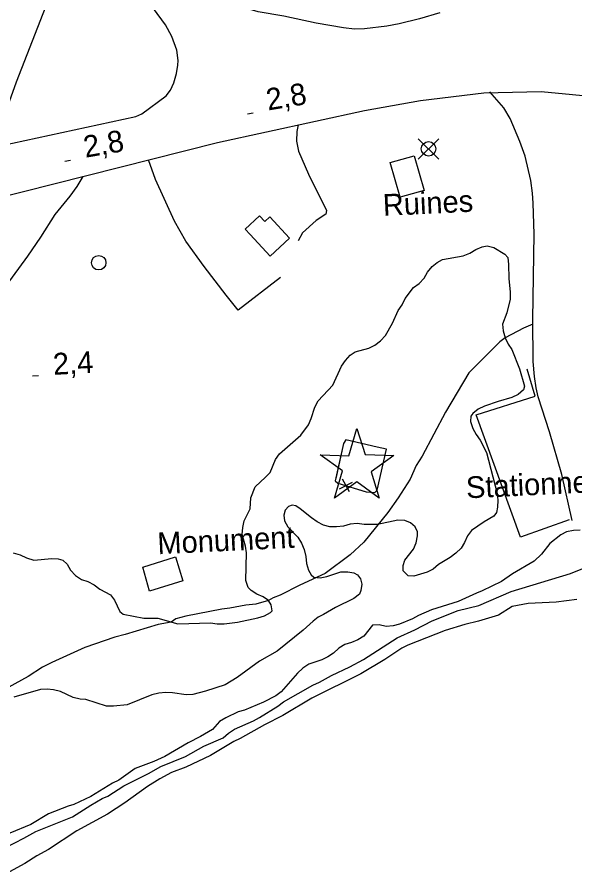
# Model space of a CAD drawing. Extents: x 336540 to 340074, y 5572036 to 5573747.
# Drawn here: x 338835.1 to 338912.1, y 5572546.5 to 5572665.2 of the extents above; entities that cross this region are included whole.
import ezdxf

# ---------------------------------------------------------------- set-up
doc = ezdxf.new("R2010")
doc.units = 0
for name, color, linetype in [('Niveau 19', 7, 'Continuous'), ('Niveau 2', 7, 'Continuous'), ('Niveau 21', 7, 'Continuous'), ('Niveau 22', 7, 'Continuous'), ('Niveau 25', 7, 'Continuous'), ('Niveau 3', 7, 'Continuous'), ('Niveau 31', 7, 'Continuous'), ('Niveau 36', 7, 'Continuous'), ('Niveau 37', 7, 'Continuous'), ('Niveau 39', 7, 'Continuous'), ('Niveau 4', 7, 'Continuous'), ('Niveau 52', 7, 'Continuous')]:
    doc.layers.add(name, color=color, linetype=linetype)

msp = doc.modelspace()

# ---------------------------------------------------------------- linework, layer by layer
at = {"layer": 'Niveau 19'}
for points in [[(338880.18, 5572663.7), (338876.39, 5572664.36), (338871.92, 5572665.33), (338868.38, 5572665.94), (338865.35, 5572666.78), (338864.18, 5572667.39), (338862.42, 5572668.87), (338859.97, 5572671.14), (338857.86, 5572673.36), (338848.22, 5572685.95)], [(338852.3, 5572651.84), (338855.64, 5572654.31), (338856.23, 5572655.09), (338856.71, 5572656.11), (338857.08, 5572657.42), (338857.28, 5572658.56), (338857.31, 5572659.21), (338857.13, 5572660.61), (338856.44, 5572662.5), (338855.54, 5572664.14), (338853.89, 5572666.39), (338851.76, 5572668.93), (338849.7, 5572671.21), (338847.96, 5572672.86), (338845.45, 5572674.75), (338843.35, 5572676.59), (338837.44, 5572682.39)], [(338911.75, 5572595.6), (338910.33, 5572601.97), (338908.64, 5572607.85), (338907.09, 5572612.73), (338906.8, 5572613.93), (338906.54, 5572615.51), (338906.39, 5572617.57), (338906.32, 5572623.44), (338906.52, 5572635.19), (338906.39, 5572639.48), (338906.29, 5572640.84), (338906.04, 5572642.61), (338905.25, 5572645.98), (338904.52, 5572648.01), (338903.19, 5572651.17), (338902.33, 5572652.64), (338900.4, 5572654.85)], [(338873.9, 5572650.3), (338873.69, 5572649.4), (338873.66, 5572648.05), (338873.96, 5572646.65), (338875.32, 5572643.49), (338877.79, 5572638.47), (338877.74, 5572637.96), (338876.4, 5572637.09), (338874.51, 5572635.36), (338873.9, 5572634.28)], [(338871.44, 5572629.22), (338865.6, 5572624.7), (338863.93, 5572626.75), (338860.9, 5572630.73), (338858.35, 5572634.23), (338856.79, 5572637.01), (338854.2, 5572642.73), (338853.21, 5572645.46)]]:
    msp.add_lwpolyline(points, dxfattribs=at)
at = {"layer": 'Niveau 2'}
for points in [[(338870.17, 5572583.96), (338869.81, 5572584.56), (338869.08, 5572585.06), (338868.18, 5572585.43), (338867.38, 5572585.92), (338866.98, 5572586.36), (338866.68, 5572587.31), (338866.74, 5572591.13), (338866.61, 5572592.08), (338866.14, 5572593.7), (338866.23, 5572594.66), (338866.45, 5572595.56), (338867.27, 5572597.21), (338867.36, 5572598.73), (338867.95, 5572600.26), (338869.4, 5572601.59), (338870.01, 5572602.27), (338870.77, 5572604.03), (338871.32, 5572604.83), (338874.27, 5572607.43), (338875.32, 5572608.85), (338875.7, 5572609.71), (338876.18, 5572611.29), (338876.68, 5572612.14), (338878.67, 5572614.32), (338879.87, 5572616.94), (338880.42, 5572617.74), (338881.09, 5572618.48), (338881.76, 5572618.95), (338883.66, 5572619.44), (338884.5, 5572619.85), (338885.28, 5572620.43), (338885.95, 5572621.17), (338886.94, 5572622.88), (338887.7, 5572624.64), (338888.25, 5572625.44), (338888.69, 5572626.29), (338889.85, 5572627.84), (338890.63, 5572628.36), (338891.3, 5572629.11), (338891.79, 5572629.96), (338892.4, 5572630.71), (338893.12, 5572631.28), (338893.85, 5572631.69), (338896.71, 5572632.21), (338897.61, 5572632.56), (338898.45, 5572633.09), (338899.34, 5572633.44), (338900.02, 5572633.57), (338900.92, 5572633.37), (338902.46, 5572632.44), (338902.86, 5572631.95), (338902.99, 5572630.99), (338903.01, 5572629.08), (338903.21, 5572627.18), (338903.22, 5572626.22), (338902.75, 5572624.3), (338902.15, 5572622.77), (338902.22, 5572621.81), (338902.51, 5572620.86), (338902.92, 5572619.97), (338903.44, 5572619.25), (338904.49, 5572616.58), (338905.2, 5572614.18), (338905.04, 5572613.67), (338904.32, 5572613.03), (338903.42, 5572612.62), (338901.52, 5572612.07), (338899.67, 5572611.41), (338898.77, 5572611), (338898.05, 5572610.42), (338897.77, 5572610.02), (338897.73, 5572609.29), (338898.02, 5572608.34), (338898.49, 5572607.51), (338899.06, 5572606.73), (338899.93, 5572605.01), (338901.42, 5572599.37), (338901.49, 5572598.41), (338901.45, 5572597.46), (338901.29, 5572596.72), (338900.96, 5572596.21), (338899.62, 5572595.45), (338897.84, 5572594.23), (338897.28, 5572593.49), (338896.9, 5572592.58), (338896.41, 5572591.78), (338895.69, 5572591.09), (338894.91, 5572590.51), (338893.29, 5572589.52), (338892.57, 5572588.89), (338891.73, 5572588.48), (338889.88, 5572587.93), (338889.09, 5572587.97), (338888.4, 5572588.68), (338888.39, 5572589.41), (338888.66, 5572590.15), (338889.82, 5572591.64), (338890.2, 5572592.55), (338890.41, 5572593.51), (338890.4, 5572594.07)], [(338890.4, 5572594.07), (338890.06, 5572594.73), (338889.43, 5572595.28), (338888.64, 5572595.6), (338887.68, 5572595.64), (338884.87, 5572595.07), (338883.01, 5572595.08), (338882.05, 5572595.18), (338881.1, 5572595.1), (338880.14, 5572594.85), (338879.19, 5572594.72), (338878.29, 5572594.76), (338877.38, 5572594.96), (338876.53, 5572595.45), (338875.73, 5572595.99), (338874.19, 5572597.25), (338873.57, 5572597.63), (338873.06, 5572597.73), (338872.56, 5572597.55), (338872.11, 5572597.04), (338871.9, 5572596.36), (338872.02, 5572595.57), (338872.49, 5572594.74), (338873.86, 5572593.31), (338874.38, 5572592.48), (338874.73, 5572591.59), (338874.97, 5572590.64), (338875.04, 5572589.68), (338875.33, 5572588.73), (338875.68, 5572588.12), (338876.08, 5572587.8), (338876.93, 5572587.7), (338877.88, 5572587.89), (338879.79, 5572588.5), (338880.74, 5572588.52), (338881.59, 5572588.37), (338882.1, 5572588.1), (338882.5, 5572587.54), (338882.68, 5572586.82), (338882.58, 5572585.92), (338882.37, 5572585.41), (338881.59, 5572584.83), (338879.07, 5572583.59), (338877.4, 5572582.6), (338876.67, 5572582.25), (338875.95, 5572581.72), (338874.61, 5572580.46), (338871, 5572577.57), (338868.54, 5572576.17), (338865.48, 5572573.91), (338863.8, 5572572.92), (338861.11, 5572572.02), (338859.32, 5572571.58), (338858.42, 5572571.51), (338856.55, 5572571.8), (338855.6, 5572571.84), (338854.64, 5572571.76), (338853.69, 5572571.52), (338850.27, 5572570.15), (338848.36, 5572569.94), (338847.4, 5572569.97), (338844.57, 5572570.87), (338843.78, 5572570.91), (338842.82, 5572571.17), (338841.07, 5572571.97), (338840.1, 5572572.23), (338839.2, 5572572.32), (338838.3, 5572572.25), (338834.6, 5572571.21)], [(338912.89, 5572594.3), (338911.94, 5572594.23), (338910.98, 5572594.04), (338910.19, 5572593.63), (338908.69, 5572592.42), (338907.53, 5572590.98), (338906.53, 5572590.01), (338903.54, 5572588.22), (338901.98, 5572587.18), (338899.35, 5572585.88), (338898.56, 5572585.59), (338895.99, 5572584.4), (338892.34, 5572583.26), (338890.55, 5572582.48), (338889.71, 5572582.02), (338887.92, 5572581.3), (338887.02, 5572581.06), (338886.06, 5572580.98), (338885.1, 5572581.18), (338884.15, 5572581.16), (338882.98, 5572579.62), (338882.15, 5572579.1), (338881.25, 5572578.74), (338880.35, 5572578.49), (338879.51, 5572577.97), (338878.79, 5572577.28), (338878.01, 5572576.76), (338877.17, 5572576.34), (338875.38, 5572575.74), (338874.54, 5572575.22), (338873.82, 5572574.53), (338871.55, 5572571.95), (338870.82, 5572571.37), (338869.09, 5572570.49), (338866.46, 5572569.42), (338865.61, 5572569.17), (338863.88, 5572568.35), (338863.04, 5572567.82), (338862.04, 5572566.73), (338860.42, 5572565.74)], [(338834.52, 5572591.15), (338835.48, 5572590.89), (338836.33, 5572590.46), (338837.35, 5572590.15), (338839.83, 5572590.37), (338840.73, 5572590.33), (338841.35, 5572590.12), (338841.98, 5572589.58), (338842.44, 5572588.74), (338843.13, 5572588.03), (338843.93, 5572587.48), (338844.83, 5572587.17), (338845.68, 5572586.73), (338846.48, 5572586.13), (338847.96, 5572585.32), (338848.53, 5572584.61), (338849.23, 5572583.05), (338849.69, 5572582.66), (338852.57, 5572582.11), (338854.48, 5572582.1), (338857.26, 5572581.31), (338861.76, 5572581.47), (338862.72, 5572581.32), (338863.67, 5572581.34), (338865.53, 5572581.55), (338868.34, 5572582.18), (338869.23, 5572582.42), (338870.07, 5572582.89), (338870.29, 5572583.12), (338870.17, 5572583.96)], [(338912.41, 5572584.7), (338909.54, 5572584.31), (338905.69, 5572584.13), (338903.48, 5572583.72), (338901.58, 5572582.55), (338898.83, 5572581.7), (338896.92, 5572581.26), (338894.22, 5572580.42), (338889.06, 5572578.39), (338888.22, 5572577.98), (338885.88, 5572576.41), (338882.58, 5572574.42), (338875.8, 5572571.07), (338871.78, 5572568.67), (338869.26, 5572567.38), (338865.9, 5572565.5), (338865.01, 5572565.09), (338861.77, 5572563.11), (338858.35, 5572561.51), (338856.39, 5572560.79), (338854.76, 5572559.91), (338853.09, 5572558.86), (338849.96, 5572556.6), (338847.56, 5572555.03), (338843.31, 5572552.74), (338839.4, 5572550.13), (338837.78, 5572549.25), (338836.11, 5572548.2), (338832.97, 5572546.5)], [(338860.42, 5572565.74), (338858.69, 5572564.86), (338855.45, 5572562.99), (338853.94, 5572562.28), (338851.36, 5572561.33), (338849.13, 5572559.7), (338848.24, 5572559.29), (338845.22, 5572557.48), (338842.87, 5572556.36), (338842.09, 5572556.12), (338839.4, 5572555.05), (338836.94, 5572553.59), (338834.03, 5572552.4)]]:
    msp.add_lwpolyline(points, dxfattribs=at)
at = {"layer": 'Niveau 21'}
for points in [[(338893.49, 5572665.78), (338890.67, 5572664.94), (338887.86, 5572664.26), (338886.15, 5572663.94), (338883.07, 5572663.56), (338881.66, 5572663.55), (338880.18, 5572663.7)], [(338685.17, 5572592.07), (338701.15, 5572597.11), (338727.04, 5572605.03), (338764.87, 5572618.37), (338786.03, 5572626.24), (338800.21, 5572630.91), (338815.9, 5572635.67), (338831.12, 5572639.89), (338862.77, 5572647.87), (338883.05, 5572652.31), (338890.8, 5572653.67), (338899.54, 5572654.73), (338907.49, 5572654.9), (338916.15, 5572654.09), (338925.7, 5572652.63), (338940.89, 5572649.74), (338955.75, 5572646.32), (338970.49, 5572642.38), (338983.35, 5572638.36), (338994.36, 5572634.26), (338999.36, 5572631.94), (339002.67, 5572630.04), (339006.34, 5572627.14), (339008.12, 5572625.03)], [(338672.08, 5572595.85), (338688.82, 5572600.14), (338699.52, 5572603.15), (338732.42, 5572613.74), (338745.92, 5572618.39), (338788.88, 5572634.5), (338820.3, 5572644), (338832.66, 5572647.41), (338851.44, 5572651.46), (338852.3, 5572651.84)]]:
    msp.add_lwpolyline(points, dxfattribs=at)
at = {"layer": 'Niveau 22'}
for points in [[(338842.61, 5572676.52), (338840.83, 5572671.36), (338834.93, 5572656.19), (338833, 5572650.77), (338832.27, 5572649.48), (338830.21, 5572646.96), (338830.21, 5572646.82)], [(338832.6, 5572626.84), (338836.55, 5572632.17), (338838.33, 5572634.76), (338840.3, 5572637.9), (338842.39, 5572640.45), (338843.36, 5572641.78), (338844.19, 5572643.18)], [(338906.32, 5572622.74), (338905.06, 5572622.21), (338902.51, 5572620.86), (338901.75, 5572620.3), (338897.47, 5572616.04), (338894.24, 5572610.59), (338891.02, 5572604.5), (338890.2, 5572603.24), (338889.37, 5572601.32), (338887.73, 5572598.75), (338886.27, 5572596.74), (338882.99, 5572592.64), (338881.1, 5572590.86), (338877.65, 5572588.31), (338874.11, 5572586.69), (338871.4, 5572585.3), (338870.42, 5572584.92), (338869.81, 5572584.56), (338868.05, 5572584.07), (338866.65, 5572583.92), (338864.46, 5572583.48), (338863.33, 5572583.35), (338858.39, 5572582.39), (338856.99, 5572582.03), (338856.35, 5572581.57), (338854.54, 5572581.26), (338850, 5572579.87), (338848.54, 5572579.5), (338844.39, 5572578.06), (338839.86, 5572575.99), (338838.58, 5572575.35), (338836.57, 5572574.07), (338832.45, 5572571.78)]]:
    msp.add_lwpolyline(points, dxfattribs=at)
at = {"layer": 'Niveau 25'}
msp.add_lwpolyline([(338885.11, 5572598.71), (338882.02, 5572600.95), (338878.9, 5572598.71), (338880.03, 5572602.48), (338876.95, 5572604.7), (338880.89, 5572604.57), (338882.02, 5572608.34), (338883.15, 5572604.72), (338887.1, 5572604.61), (338883.97, 5572602.35), (338885.11, 5572598.71)], dxfattribs=at)
at = {"layer": 'Niveau 3'}
for p, q in [((338866.89, 5572651.84), (338867.68, 5572651.97)), ((338841.64, 5572645.29), (338842.44, 5572645.44)), ((338837.2, 5572615.63), (338838.01, 5572615.67))]:
    msp.add_line(p, q, dxfattribs=at)
at = {"layer": 'Niveau 31'}
for points in [[(338886.61, 5572645.1), (338889.92, 5572646.04), (338891.29, 5572641.23), (338887.98, 5572640.29), (338886.61, 5572645.1)], [(338867.27, 5572635.15), (338870.04, 5572632.16), (338872.69, 5572634.62), (338869.96, 5572637.57), (338869.28, 5572636.94), (338868.56, 5572637.72), (338866.58, 5572635.89), (338867.27, 5572635.15)]]:
    msp.add_lwpolyline(points, dxfattribs=at)
at = {"layer": 'Niveau 36'}
for p, q in [((338893.32, 5572645.57), (338890.5, 5572648.39)), ((338890.5, 5572645.57), (338893.32, 5572648.39))]:
    msp.add_line(p, q, dxfattribs=at)
for centre in [(338891.92, 5572646.99), (338846.33, 5572631.25)]:
    msp.add_circle(centre, 1, dxfattribs=at)
at = {"layer": 'Niveau 37'}
for p, q in [((338880.98, 5572599.56), (338880.03, 5572601.33)), ((338879.63, 5572599.97), (338881.39, 5572600.92))]:
    msp.add_line(p, q, dxfattribs=at)
for points in [[(338911.37, 5572595.73), (338904.62, 5572593.29), (338898.5, 5572610.24), (338906.67, 5572612.79), (338905.57, 5572616.54)], [(338884.8, 5572605.75), (338880.47, 5572606.77), (338880.15, 5572606.25), (338879.01, 5572601.1), (338879.36, 5572600.79), (338883.3, 5572599.6), (338884.49, 5572599.49), (338884.82, 5572599.82), (338886.1, 5572605.48), (338884.8, 5572605.75)], [(338884.8, 5572605.75), (338880.47, 5572606.77), (338880.15, 5572606.25), (338879.08, 5572601.43)], [(338882.42, 5572599.87), (338883.3, 5572599.6), (338884.49, 5572599.49), (338884.82, 5572599.82), (338886.1, 5572605.48), (338884.8, 5572605.75)]]:
    msp.add_lwpolyline(points, dxfattribs=at)
at = {"layer": 'Niveau 39'}
msp.add_lwpolyline([(338853.36, 5572585.85), (338852.43, 5572589.18), (338856.95, 5572590.58), (338857.96, 5572587.28), (338853.36, 5572585.85)], dxfattribs=at)
at = {"layer": 'Niveau 4'}
msp.add_lwpolyline([(338833.49, 5572550.42), (338836, 5572551.71), (338837.62, 5572552.65), (338842.72, 5572554.67), (338845.24, 5572556.25), (338846.8, 5572557.18), (338847.58, 5572557.53), (338849.82, 5572558.93), (338853.23, 5572560.64), (338854.91, 5572561.63), (338858.33, 5572563), (338860.84, 5572564.41), (338863.53, 5572565.59), (338864.25, 5572566.22), (338865.09, 5572566.75), (338867.72, 5572567.93), (338868.56, 5572568.4), (338871.07, 5572569.97), (338871.86, 5572570.55), (338875.94, 5572572.84), (338876.83, 5572573.25), (338878.51, 5572574.19), (338881.03, 5572575.37), (338882.93, 5572576.42), (338887.57, 5572579.39), (338890.03, 5572580.52), (338892.44, 5572581.75), (338896.03, 5572583.18), (338898.89, 5572583.86), (338903.32, 5572585.81), (338911.55, 5572588.31), (338913.23, 5572588.97)], dxfattribs=at)

# ---------------------------------------------------------------- texts
at = {"layer": 'Niveau 3'}
for s, rotation, p in [('2,8    ', 9.4609, (338869.73, 5572652.28)), ('2,8    ', 9.7354, (338844.49, 5572645.75)), ('2,4    ', 3.1182, (338840.08, 5572615.74))]:
    msp.add_text(s, height=3, rotation=rotation, dxfattribs=at).set_placement(p)
at = {"layer": 'Niveau 31'}
msp.add_text('Ruines', height=3, rotation=2.7781, dxfattribs=at).set_placement((338885.67, 5572637.71))
at = {"layer": 'Niveau 39'}
msp.add_text('Monument', height=3, rotation=2.7781, dxfattribs=at).set_placement((338854.51, 5572590.94))
at = {"layer": 'Niveau 52'}
msp.add_text('Stationnement', height=3, rotation=2.7781, dxfattribs=at).set_placement((338897.17, 5572598.67))

doc.saveas('drawing.dxf')
